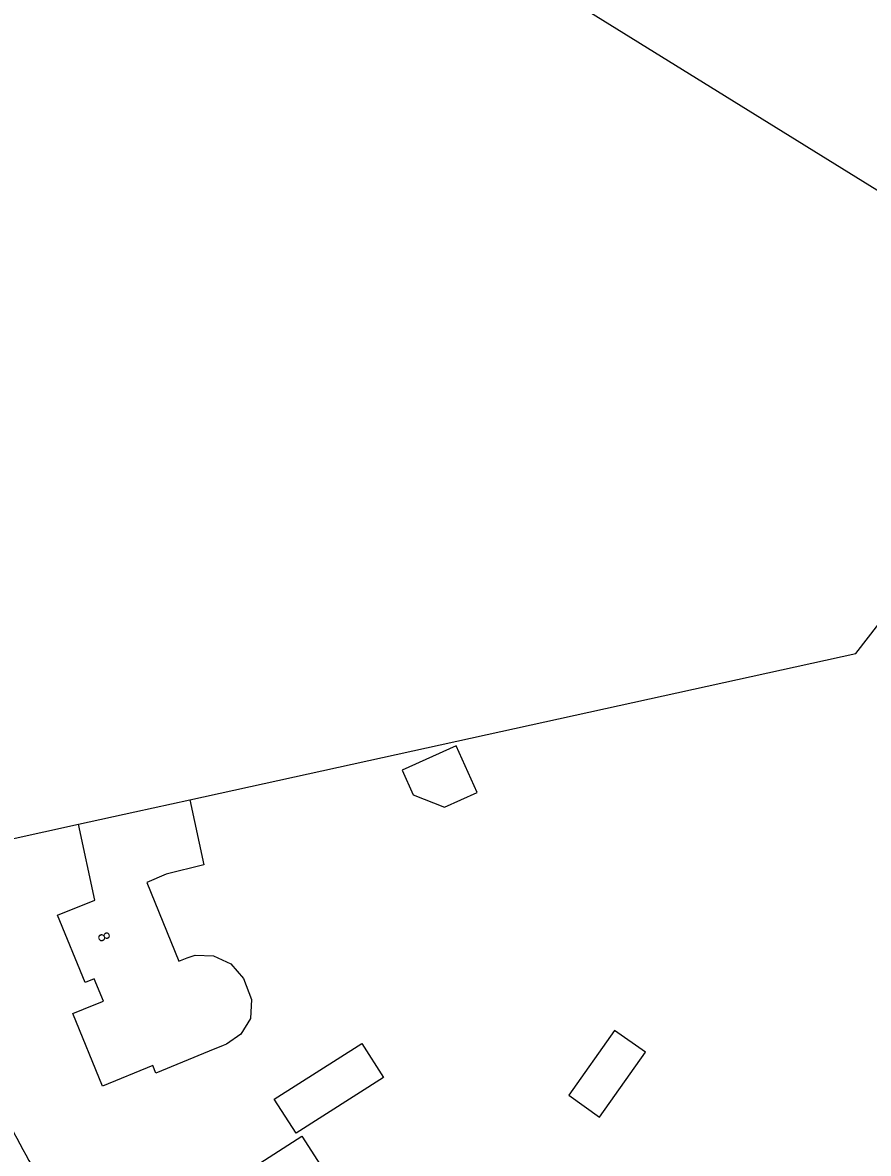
# Model space of a CAD drawing. Extents: x 157321 to 158827, y 386650 to 388532.
# Drawn here: x 158518.5 to 158591.8, y 387219.3 to 387317.3 of the extents above; entities that cross this region are included whole.
import ezdxf

# ---------------------------------------------------------------- set-up
doc = ezdxf.new("R2010")
doc.units = 0
for name, color, linetype in [('IMGEO_Loofbos', 7, 'Continuous'), ('IMGEO_Pand', 7, 'Continuous'), ('IMGEO_Pand_nummerreeks', 7, 'Continuous'), ('IMGEO_Voetpad_open', 7, 'Continuous')]:
    doc.layers.add(name, color=color, linetype=linetype)

msp = doc.modelspace()

# ---------------------------------------------------------------- linework, layer by layer
at = {"layer": 'IMGEO_Loofbos'}
for points in [[(158611.984, 387290.709), (158509.825, 387353.977)], [(158532.96, 387249.93), (158590.658, 387262.626), (158604.915, 387281.002), (158615.618, 387287.591)], [(158507.735, 387244.384), (158523.3, 387247.83)]]:
    msp.add_lwpolyline(points, dxfattribs=at)
at = {"layer": 'IMGEO_Pand'}
for points in [[(158552.307, 387250.362), (158555.016, 387249.304), (158557.838, 387250.562), (158556.034, 387254.609), (158551.345, 387252.519), (158552.307, 387250.362)], [(158532.96, 387249.93), (158534.17, 387244.29), (158530.9, 387243.49), (158529.21, 387242.77), (158531.983, 387235.941), (158532.72, 387236.24), (158533.407, 387236.479), (158534.985, 387236.421), (158536.505, 387235.719), (158537.586, 387234.462), (158538.288, 387232.619), (158538.2, 387230.981), (158537.358, 387229.628), (158536.133, 387228.77), (158535.84, 387228.65), (158534.625, 387228.151), (158530, 387226.25), (158529.73, 387226.907), (158525.38, 387225.12), (158522.82, 387231.41), (158524.664, 387232.164), (158525.461, 387232.49), (158524.667, 387234.434), (158523.87, 387234.108), (158521.489, 387239.929), (158524.717, 387241.249), (158523.3, 387247.83)], [(158523.3, 387247.83), (158528.186, 387248.892), (158532.96, 387249.93)], [(158565.778, 387224.333), (158568.457, 387222.44), (158572.427, 387228.056), (158569.749, 387229.95), (158565.778, 387224.333)], [(158542.15, 387221.05), (158540.264, 387223.997), (158547.85, 387228.82), (158549.73, 387225.88), (158542.15, 387221.05)], [(158545.307, 387216.652), (158549.104, 387213.968), (158545.96, 387209.68), (158544.97, 387208.33), (158544.806, 387206.786), (158544.52, 387206.04), (158544.118, 387205.416), (158543.774, 387204.942), (158543.52, 387204.74), (158543.18, 387204.448), (158542.696, 387204.164), (158542.282, 387203.96), (158541.898, 387203.845), (158541.64, 387203.75), (158540.66, 387202.42), (158536.53, 387205.41), (158533.36, 387208.76), (158530.61, 387213.08), (158534.822, 387215.775), (158538.19, 387217.93), (158542.659, 387220.79), (158545.307, 387216.652)]]:
    msp.add_lwpolyline(points, dxfattribs=at)
at = {"layer": 'IMGEO_Voetpad_open'}
for centre, radius, start, end in [((158608.164, 387268.454), 104.094, 202.81171, 212.85964), ((158605.912, 387267.508), 99.682, 203.05909, 213.08627)]:
    msp.add_arc(centre, radius, start, end, dxfattribs=at)

# ---------------------------------------------------------------- texts
at = {"layer": 'IMGEO_Pand_nummerreeks'}
msp.add_text('8', height=1, rotation=292.24634, dxfattribs=at).set_placement((158524.91, 387238.223))

doc.saveas('drawing.dxf')
